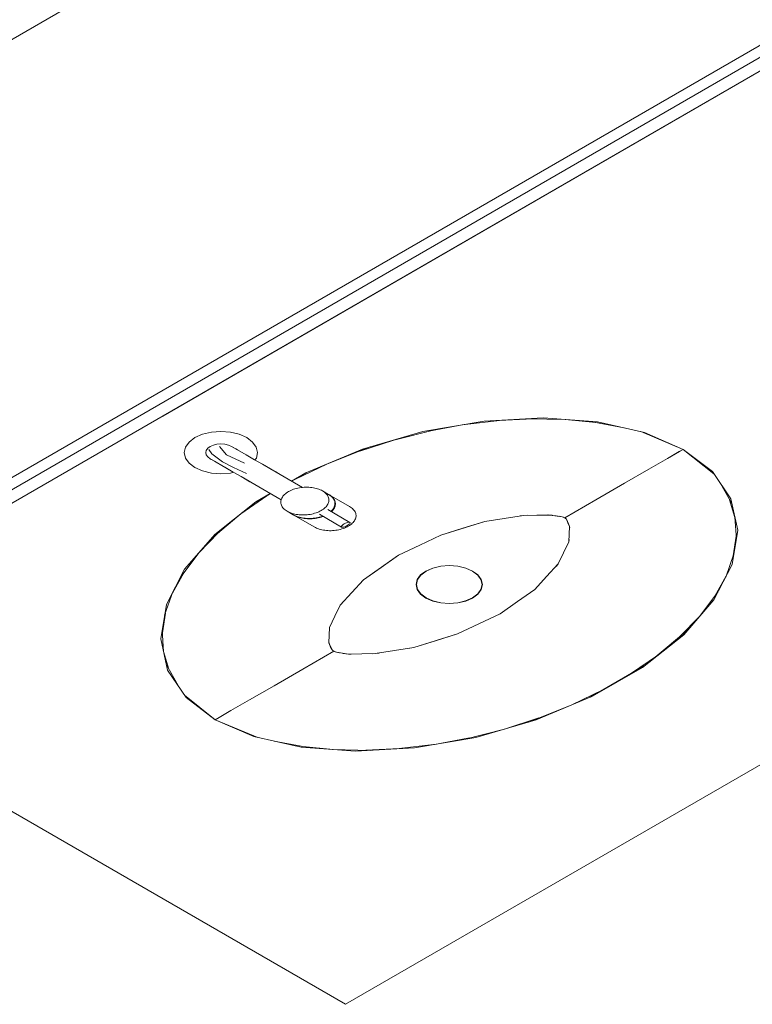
# Model space of a CAD drawing. Header units: millimetres. Extents: x 2 to 902, y -447 to 199.
# Tile 281 of 656: x 76.27 to 78.71, y 55.31 to 58.59. Entities that reach past the tile are written whole.
import ezdxf

# ---------------------------------------------------------------- set-up
doc = ezdxf.new("R2010")
doc.units = ezdxf.units.MM
doc.header["$MEASUREMENT"] = 0
for name, color, linetype, lineweight in [('IFC-Elemento de mobília-Contorno', 152, 'Continuous', 5), ('IFC-Elemento terminal-Contorno', 253, 'Continuous', 5), ('IFC-Parede padrão-Contorno', 44, 'Continuous', 5), ('IFC-Viga-Contorno', 66, 'Continuous', 5)]:
    doc.layers.add(name, color=color, linetype=linetype, lineweight=lineweight)

msp = doc.modelspace()

# ---------------------------------------------------------------- linework, layer by layer
at = {"layer": 'IFC-Elemento de mobília-Contorno', "color": 7, "lineweight": 5}
for p, q in [((82.3806, 60.5224), (76.7428, 57.2674)), ((81.6451, 60.1838), (75.3538, 56.5515)), ((80.8838, 59.7442), (75.246, 56.4892)), ((80.9583, 59.7012), (75.3205, 56.4463)), ((84.3846, 59.3654), (77.3525, 55.3054)), ((84.3499, 59.3454), (77.3525, 55.3054)), ((76.7428, 57.2674), (75.3205, 56.4462)), ((77.815, 57.2505), (77.6107, 57.2154)), ((77.815, 57.2505), (77.6107, 57.2154)), ((78.0123, 57.2613), (77.815, 57.2505)), ((78.0123, 57.2613), (77.815, 57.2505)), ((78.1934, 57.2481), (78.0123, 57.2613)), ((78.1934, 57.2481), (78.0123, 57.2613)), ((78.3508, 57.2124), (78.1934, 57.2481)), ((78.3508, 57.2124), (78.1934, 57.2481)), ((77.6107, 57.2154), (77.4093, 57.157)), ((77.6107, 57.2154), (77.4093, 57.157)), ((78.4799, 57.1563), (78.3508, 57.2124)), ((78.4799, 57.1563), (78.3508, 57.2124)), ((77.4093, 57.157), (77.2206, 57.0779)), ((77.4093, 57.157), (77.2206, 57.0779)), ((78.4799, 57.1563), (78.5769, 57.0819)), ((78.4799, 57.1563), (78.5769, 57.0819)), ((77.2206, 57.0779), (77.1728, 57.0503)), ((77.2206, 57.0779), (77.1728, 57.0503)), ((78.5769, 57.0819), (78.6387, 56.991)), ((78.5769, 57.0819), (78.6387, 56.991)), ((77.1015, 57.0091), (77.0538, 56.9816)), ((77.1015, 57.0091), (77.0538, 56.9816)), ((77.0538, 56.9816), (76.9167, 56.8726)), ((77.0538, 56.9816), (76.9167, 56.8726)), ((78.6387, 56.991), (78.6616, 56.8864)), ((78.6387, 56.991), (78.6616, 56.8864)), ((78.6616, 56.8864), (78.643, 56.7725)), ((78.6616, 56.8864), (78.643, 56.7725)), ((76.9167, 56.8726), (76.8156, 56.7564)), ((76.9167, 56.8726), (76.8156, 56.7564)), ((76.8156, 56.7564), (76.7548, 56.6384)), ((76.8156, 56.7564), (76.7548, 56.6384)), ((78.643, 56.7725), (78.5821, 56.6545)), ((78.643, 56.7725), (78.5821, 56.6545)), ((78.5821, 56.6545), (78.4811, 56.5382)), ((78.5821, 56.6545), (78.4811, 56.5382)), ((76.7548, 56.6384), (76.7361, 56.5245)), ((76.7548, 56.6384), (76.7361, 56.5245)), ((76.7361, 56.5245), (76.759, 56.4199)), ((76.7361, 56.5245), (76.759, 56.4199)), ((78.4811, 56.5382), (78.344, 56.4293)), ((78.4811, 56.5382), (78.344, 56.4293)), ((75.3485, 56.4624), (77.3525, 55.3054)), ((75.3485, 56.4624), (77.3525, 55.3054)), ((76.759, 56.4199), (76.8208, 56.329)), ((76.759, 56.4199), (76.8208, 56.329)), ((78.344, 56.4293), (78.1772, 56.333)), ((78.344, 56.4293), (78.1772, 56.333)), ((76.8208, 56.329), (76.9179, 56.2545)), ((76.8208, 56.329), (76.9179, 56.2545)), ((78.1772, 56.333), (77.9885, 56.2538)), ((78.1772, 56.333), (77.9885, 56.2538)), ((77.0469, 56.1985), (76.9179, 56.2545)), ((77.0469, 56.1985), (76.9179, 56.2545)), ((77.9885, 56.2538), (77.7871, 56.1955)), ((77.9885, 56.2538), (77.7871, 56.1955)), ((77.2043, 56.1628), (77.0469, 56.1985)), ((77.2043, 56.1628), (77.0469, 56.1985)), ((77.7871, 56.1955), (77.5827, 56.1604)), ((77.7871, 56.1955), (77.5827, 56.1604)), ((77.3854, 56.1496), (77.2043, 56.1628)), ((77.3854, 56.1496), (77.2043, 56.1628)), ((77.5827, 56.1604), (77.3854, 56.1496)), ((77.5827, 56.1604), (77.3854, 56.1496))]:
    msp.add_line(p, q, dxfattribs=at)
at = {"layer": 'IFC-Elemento terminal-Contorno', "lineweight": 5}
for p, q in [((77.7485, 57.2387), (77.631, 57.217)), ((77.7485, 57.2387), (77.631, 57.217)), ((77.8764, 57.2539), (77.7419, 57.238)), ((77.8764, 57.2539), (77.7419, 57.238)), ((77.9778, 57.2581), (77.8648, 57.2525)), ((77.9778, 57.2581), (77.8648, 57.2525)), ((78.0883, 57.2557), (77.9613, 57.2585)), ((78.0883, 57.2557), (77.9613, 57.2585)), ((78.1877, 57.2456), (78.0861, 57.2558)), ((78.1877, 57.2456), (78.0861, 57.2558)), ((78.2829, 57.2278), (78.163, 57.2503)), ((78.2829, 57.2278), (78.163, 57.2503)), ((76.8756, 57.2066), (76.8502, 57.1954)), ((76.8756, 57.2066), (76.8502, 57.1954)), ((76.9051, 57.2137), (76.8756, 57.2066)), ((76.9051, 57.2137), (76.8756, 57.2066)), ((76.9368, 57.2161), (76.9051, 57.2137)), ((76.9368, 57.2161), (76.9051, 57.2137)), ((76.9684, 57.2137), (76.9368, 57.2161)), ((76.9684, 57.2137), (76.9368, 57.2161)), ((76.9979, 57.2066), (76.9684, 57.2137)), ((76.9979, 57.2066), (76.9684, 57.2137)), ((77.0233, 57.1954), (76.9979, 57.2066)), ((77.0233, 57.1954), (76.9979, 57.2066)), ((77.6548, 57.223), (77.5141, 57.1874)), ((77.6548, 57.223), (77.5141, 57.1874)), ((78.4799, 57.1563), (78.3377, 57.2154)), ((78.4799, 57.1563), (78.3377, 57.2154)), ((76.8308, 57.1808), (76.8186, 57.1637)), ((76.8308, 57.1808), (76.8186, 57.1637)), ((76.8502, 57.1954), (76.8308, 57.1808)), ((76.8502, 57.1954), (76.8308, 57.1808)), ((76.9236, 57.1736), (76.9115, 57.1707)), ((76.9236, 57.1736), (76.9115, 57.1707)), ((76.9367, 57.1746), (76.9236, 57.1736)), ((76.9367, 57.1746), (76.9236, 57.1736)), ((76.9498, 57.1736), (76.9367, 57.1746)), ((76.9498, 57.1736), (76.9367, 57.1746)), ((76.9619, 57.1707), (76.9498, 57.1736)), ((76.9619, 57.1707), (76.9498, 57.1736)), ((77.0233, 57.1954), (77.0427, 57.1808)), ((77.0233, 57.1954), (77.0427, 57.1808)), ((77.0427, 57.1808), (77.0549, 57.1637)), ((77.0427, 57.1808), (77.0549, 57.1637)), ((77.514, 57.1874), (77.3999, 57.1505)), ((77.514, 57.1874), (77.3999, 57.1505)), ((76.8186, 57.1637), (76.8144, 57.1454)), ((76.8186, 57.1637), (76.8144, 57.1454)), ((76.8144, 57.1454), (76.8186, 57.1272)), ((76.8144, 57.1454), (76.8186, 57.1272)), ((76.888, 57.153), (76.8862, 57.1455)), ((76.888, 57.153), (76.8862, 57.1455)), ((76.8862, 57.1455), (76.888, 57.1379)), ((76.8862, 57.1455), (76.888, 57.1379)), ((76.893, 57.16), (76.888, 57.153)), ((76.893, 57.16), (76.888, 57.153)), ((76.901, 57.1661), (76.893, 57.16)), ((76.901, 57.1661), (76.893, 57.16)), ((76.8969, 57.1559), (76.9065, 57.1414)), ((76.8969, 57.1559), (76.9065, 57.1414)), ((76.9115, 57.1707), (76.901, 57.1661)), ((76.9115, 57.1707), (76.901, 57.1661)), ((76.9065, 57.1414), (76.9419, 57.1144)), ((76.9065, 57.1414), (76.9419, 57.1144)), ((76.9317, 57.166), (76.9554, 57.1377)), ((76.9317, 57.166), (76.9554, 57.1377)), ((76.9724, 57.1661), (76.9619, 57.1707)), ((76.9724, 57.1661), (76.9619, 57.1707)), ((76.9724, 57.1661), (76.9924, 57.1545)), ((76.9724, 57.1661), (76.9863, 57.1581)), ((76.9863, 57.1581), (76.9924, 57.1545)), ((76.9924, 57.1545), (77.0208, 57.1381)), ((76.9924, 57.1545), (77.0208, 57.1381)), ((77.0549, 57.1637), (77.0591, 57.1454)), ((77.0549, 57.1637), (77.0591, 57.1454)), ((77.0591, 57.1454), (77.055, 57.1272)), ((77.0591, 57.1454), (77.055, 57.1272)), ((77.4348, 57.1644), (77.2792, 57.1025)), ((77.4348, 57.1644), (77.2792, 57.1025)), ((78.4666, 57.1487), (78.4275, 57.1261)), ((78.4665, 57.1487), (78.4275, 57.1261)), ((78.4665, 57.1487), (78.4275, 57.1261)), ((78.4799, 57.1563), (78.4665, 57.1487)), ((78.4799, 57.1563), (78.4666, 57.1487)), ((78.4799, 57.1563), (78.5821, 57.0743)), ((78.4799, 57.1563), (78.5821, 57.0743)), ((76.8186, 57.1272), (76.8308, 57.1101)), ((76.8186, 57.1272), (76.8308, 57.1101)), ((76.8308, 57.1101), (76.8502, 57.0955)), ((76.8308, 57.1101), (76.8502, 57.0955)), ((76.888, 57.1379), (76.893, 57.1309)), ((76.888, 57.1379), (76.893, 57.1309)), ((76.893, 57.1309), (76.901, 57.1249)), ((76.893, 57.1309), (76.901, 57.1249)), ((76.901, 57.1249), (76.9149, 57.1169)), ((76.901, 57.1249), (76.9045, 57.1229)), ((76.9045, 57.1229), (76.908, 57.1209)), ((76.908, 57.1209), (76.9149, 57.1169)), ((76.9149, 57.1169), (76.921, 57.1133)), ((76.9149, 57.1169), (76.921, 57.1133)), ((76.921, 57.1133), (76.9495, 57.0969)), ((76.921, 57.1133), (76.9779, 57.0805)), ((76.9789, 57.0958), (76.9419, 57.1144)), ((76.9789, 57.0958), (76.9419, 57.1144)), ((77.0159, 57.11), (76.9554, 57.1377)), ((77.0159, 57.11), (76.9554, 57.1377)), ((77.0208, 57.1381), (77.0493, 57.1217)), ((77.0208, 57.1381), (77.0493, 57.1217)), ((77.0493, 57.1217), (77.0753, 57.1067)), ((77.0493, 57.1217), (77.0753, 57.1067)), ((77.055, 57.1272), (77.0505, 57.121)), ((77.055, 57.1272), (77.0505, 57.121)), ((78.4275, 57.1261), (78.3651, 57.0901)), ((78.4275, 57.1261), (78.3651, 57.0901)), ((76.8756, 57.0843), (76.8502, 57.0955)), ((76.8756, 57.0843), (76.8502, 57.0955)), ((76.9051, 57.0772), (76.8756, 57.0843)), ((76.9051, 57.0772), (76.8756, 57.0843)), ((76.9368, 57.0748), (76.9051, 57.0772)), ((76.9368, 57.0748), (76.9051, 57.0772)), ((76.9684, 57.0772), (76.9368, 57.0748)), ((76.9684, 57.0772), (76.9368, 57.0748)), ((76.9495, 57.0969), (76.9779, 57.0805)), ((76.9791, 57.0798), (76.9684, 57.0772)), ((76.9792, 57.0798), (76.9684, 57.0772)), ((76.9779, 57.0805), (77.0039, 57.0655)), ((76.9779, 57.0805), (77.0039, 57.0655)), ((77.0221, 57.0757), (76.9789, 57.0958)), ((77.0221, 57.0757), (76.9789, 57.0958)), ((77.0753, 57.1067), (77.1344, 57.0726)), ((77.0753, 57.1067), (77.1051, 57.0894)), ((77.1048, 57.0896), (77.1196, 57.0811)), ((77.1196, 57.0811), (77.1344, 57.0726)), ((77.2284, 57.0812), (77.1739, 57.0497)), ((77.2284, 57.0812), (77.1739, 57.0497)), ((77.2898, 57.1067), (77.1861, 57.0568)), ((77.2898, 57.1067), (77.1861, 57.0568)), ((78.3651, 57.0901), (78.2835, 57.043)), ((78.3651, 57.0901), (78.2835, 57.043)), ((77.0039, 57.0655), (77.063, 57.0314)), ((77.0039, 57.0655), (77.0338, 57.0482)), ((77.0334, 57.0484), (77.0482, 57.0399)), ((77.1344, 57.0726), (77.2091, 57.0294)), ((77.1344, 57.0726), (77.2091, 57.0294)), ((78.2835, 57.043), (78.1879, 56.9878)), ((78.2835, 57.043), (78.1879, 56.9878)), ((78.6036, 57.0426), (78.6425, 56.9734)), ((78.6036, 57.0426), (78.6425, 56.9734)), ((77.1026, 57.0085), (77.0481, 56.9771)), ((77.1026, 57.0085), (77.0481, 56.9771)), ((77.0482, 57.0399), (77.063, 57.0314)), ((77.063, 57.0314), (77.1377, 56.9882)), ((77.063, 57.0314), (77.1377, 56.9882)), ((77.155, 57.0106), (77.1518, 57.008)), ((77.155, 57.0106), (77.1518, 57.008)), ((77.1585, 57.013), (77.155, 57.0106)), ((77.1585, 57.013), (77.155, 57.0106)), ((77.1622, 57.0153), (77.1585, 57.013)), ((77.1622, 57.0153), (77.1585, 57.013)), ((77.1662, 57.0174), (77.1622, 57.0153)), ((77.1662, 57.0174), (77.1622, 57.0153)), ((77.1704, 57.0194), (77.1662, 57.0174)), ((77.1704, 57.0194), (77.1662, 57.0174)), ((77.1748, 57.0213), (77.1704, 57.0194)), ((77.1748, 57.0213), (77.1704, 57.0194)), ((77.1793, 57.023), (77.1748, 57.0213)), ((77.1793, 57.023), (77.1748, 57.0213)), ((77.184, 57.0245), (77.1793, 57.023)), ((77.184, 57.0245), (77.1793, 57.023)), ((77.1889, 57.0259), (77.184, 57.0245)), ((77.1889, 57.0259), (77.184, 57.0245)), ((77.1939, 57.0271), (77.1889, 57.0259)), ((77.1939, 57.0271), (77.1889, 57.0259)), ((77.199, 57.028), (77.1939, 57.0271)), ((77.199, 57.028), (77.1939, 57.0271)), ((77.2041, 57.0288), (77.199, 57.028)), ((77.2041, 57.0288), (77.199, 57.028)), ((77.2093, 57.0295), (77.2041, 57.0288)), ((77.2093, 57.0295), (77.2041, 57.0288)), ((77.2146, 57.0299), (77.209, 57.0294)), ((77.2146, 57.0299), (77.2093, 57.0295)), ((77.2199, 57.0301), (77.2146, 57.0299)), ((77.2199, 57.0301), (77.2146, 57.0299)), ((77.2251, 57.0301), (77.2199, 57.0301)), ((77.2251, 57.0301), (77.2199, 57.0301)), ((77.2303, 57.0299), (77.2251, 57.0301)), ((77.2303, 57.0299), (77.2251, 57.0301)), ((77.2355, 57.0295), (77.2303, 57.0299)), ((77.2355, 57.0295), (77.2303, 57.0299)), ((77.2405, 57.029), (77.2355, 57.0295)), ((77.2405, 57.029), (77.2355, 57.0295)), ((77.2455, 57.0282), (77.2405, 57.029)), ((77.2455, 57.0282), (77.2405, 57.029)), ((77.2503, 57.0272), (77.2455, 57.0282)), ((77.2503, 57.0272), (77.2455, 57.0282)), ((77.255, 57.0261), (77.2503, 57.0272)), ((77.255, 57.0261), (77.2503, 57.0272)), ((77.2596, 57.0247), (77.255, 57.0261)), ((77.2596, 57.0247), (77.255, 57.0261)), ((77.2639, 57.0232), (77.2596, 57.0247)), ((77.2639, 57.0232), (77.2596, 57.0247)), ((77.2681, 57.0216), (77.2639, 57.0232)), ((77.2681, 57.0216), (77.2639, 57.0232)), ((77.272, 57.0197), (77.2681, 57.0216)), ((77.272, 57.0197), (77.2681, 57.0216)), ((77.2757, 57.0177), (77.272, 57.0197)), ((77.2757, 57.0177), (77.272, 57.0197)), ((77.2757, 57.0177), (77.2791, 57.0156)), ((77.2757, 57.0177), (77.296, 57.006)), ((77.2757, 57.0177), (77.2791, 57.0156)), ((77.2757, 57.0177), (77.296, 57.006)), ((77.2791, 57.0156), (77.2823, 57.0133)), ((77.2791, 57.0156), (77.2823, 57.0133)), ((77.2823, 57.0133), (77.2852, 57.0109)), ((77.2823, 57.0133), (77.2852, 57.0109)), ((77.2852, 57.0109), (77.2878, 57.0084)), ((77.2852, 57.0109), (77.2878, 57.0084)), ((77.2878, 57.0084), (77.2901, 57.0058)), ((77.2878, 57.0084), (77.2901, 57.0058)), ((77.0903, 57.0015), (77.0038, 56.9416)), ((77.0903, 57.0015), (77.0038, 56.9416)), ((77.1366, 56.982), (77.1365, 56.979)), ((77.1366, 56.982), (77.1365, 56.979)), ((77.1365, 56.979), (77.1369, 56.976)), ((77.1365, 56.979), (77.1369, 56.976)), ((77.1369, 56.985), (77.1366, 56.982)), ((77.1369, 56.985), (77.1366, 56.982)), ((77.1377, 56.9882), (77.1369, 56.985)), ((77.1377, 56.9882), (77.1369, 56.985)), ((77.1369, 56.976), (77.1375, 56.973)), ((77.1369, 56.976), (77.1375, 56.973)), ((77.1387, 56.9911), (77.1376, 56.9881)), ((77.1387, 56.9911), (77.1376, 56.9881)), ((77.1401, 56.994), (77.1387, 56.9911)), ((77.1401, 56.994), (77.1387, 56.9911)), ((77.1418, 56.997), (77.1401, 56.994)), ((77.1418, 56.997), (77.1401, 56.994)), ((77.1438, 56.9999), (77.1418, 56.997)), ((77.1438, 56.9999), (77.1418, 56.997)), ((77.1462, 57.0027), (77.1438, 56.9999)), ((77.1462, 57.0027), (77.1438, 56.9999)), ((77.1488, 57.0054), (77.1462, 57.0027)), ((77.1488, 57.0054), (77.1462, 57.0027)), ((77.1518, 57.008), (77.1488, 57.0054)), ((77.1518, 57.008), (77.1488, 57.0054)), ((77.2901, 57.0058), (77.2921, 57.0031)), ((77.2901, 57.0058), (77.2921, 57.0031)), ((77.2921, 57.0031), (77.2938, 57.0003)), ((77.2921, 57.0031), (77.2938, 57.0003)), ((77.2949, 56.9764), (77.2936, 56.9734)), ((77.2949, 56.9764), (77.2936, 56.9734)), ((77.2938, 57.0003), (77.2951, 56.9974)), ((77.2938, 57.0003), (77.2951, 56.9974)), ((77.296, 56.9794), (77.2949, 56.9764)), ((77.296, 56.9794), (77.2949, 56.9764)), ((77.2951, 56.9974), (77.2961, 56.9945)), ((77.2951, 56.9974), (77.2961, 56.9945)), ((77.296, 57.006), (77.2994, 57.0039)), ((77.296, 57.006), (77.2994, 57.0039)), ((77.2967, 56.9825), (77.296, 56.9794)), ((77.2967, 56.9825), (77.296, 56.9794)), ((77.2961, 56.9945), (77.2968, 56.9915)), ((77.2961, 56.9945), (77.2968, 56.9915)), ((77.2975, 57.0051), (77.2967, 57.0056)), ((77.2975, 57.0051), (77.2967, 57.0056)), ((77.2971, 56.9855), (77.2967, 56.9825)), ((77.2971, 56.9855), (77.2967, 56.9825)), ((77.2968, 56.9915), (77.2971, 56.9885)), ((77.2968, 56.9915), (77.2971, 56.9885)), ((77.2971, 56.9885), (77.2971, 56.9855)), ((77.2971, 56.9885), (77.2971, 56.9855)), ((77.2975, 57.0051), (77.301, 57.003)), ((77.2975, 57.0051), (77.3662, 56.9655)), ((77.2975, 57.0051), (77.301, 57.003)), ((77.2975, 57.0051), (77.3662, 56.9655)), ((77.2994, 57.0039), (77.3026, 57.0016)), ((77.2994, 57.0039), (77.3026, 57.0016)), ((77.301, 57.003), (77.3042, 57.0007)), ((77.301, 57.003), (77.3042, 57.0007)), ((77.3026, 57.0016), (77.3055, 56.9992)), ((77.3026, 57.0016), (77.3055, 56.9992)), ((77.3042, 57.0007), (77.307, 56.9983)), ((77.3042, 57.0007), (77.307, 56.9983)), ((77.3055, 56.9992), (77.3081, 56.9967)), ((77.3055, 56.9992), (77.3081, 56.9967)), ((77.307, 56.9983), (77.3097, 56.9958)), ((77.307, 56.9983), (77.3097, 56.9958)), ((77.3081, 56.9967), (77.3104, 56.9941)), ((77.3081, 56.9967), (77.3104, 56.9941)), ((77.3097, 56.9958), (77.312, 56.9932)), ((77.3097, 56.9958), (77.312, 56.9932)), ((77.3104, 56.9941), (77.3124, 56.9914)), ((77.3104, 56.9941), (77.3124, 56.9914)), ((77.312, 56.9932), (77.3139, 56.9905)), ((77.312, 56.9932), (77.3139, 56.9905)), ((77.3124, 56.9914), (77.3141, 56.9886)), ((77.3124, 56.9914), (77.3141, 56.9886)), ((77.3139, 56.9905), (77.3156, 56.9877)), ((77.3139, 56.9905), (77.3156, 56.9877)), ((77.3141, 56.9886), (77.3154, 56.9857)), ((77.3141, 56.9886), (77.3154, 56.9857)), ((77.3154, 56.9857), (77.3164, 56.9828)), ((77.3154, 56.9857), (77.3164, 56.9828)), ((77.3156, 56.9877), (77.317, 56.9848)), ((77.3156, 56.9877), (77.317, 56.9848)), ((77.3164, 56.9828), (77.317, 56.9798)), ((77.3164, 56.9828), (77.317, 56.9798)), ((77.317, 56.9848), (77.3179, 56.9819)), ((77.317, 56.9848), (77.3179, 56.9819)), ((77.317, 56.9798), (77.3174, 56.9768)), ((77.317, 56.9798), (77.3174, 56.9768)), ((77.3174, 56.9768), (77.3173, 56.9738)), ((77.3174, 56.9768), (77.3173, 56.9738)), ((77.3179, 56.9819), (77.3186, 56.9789)), ((77.3179, 56.9819), (77.3186, 56.9789)), ((77.3186, 56.9789), (77.3189, 56.9759)), ((77.3186, 56.9789), (77.3189, 56.9759)), ((77.3189, 56.9759), (77.3189, 56.9729)), ((77.3189, 56.9759), (77.3189, 56.9729)), ((78.1879, 56.9878), (78.0843, 56.928)), ((78.1879, 56.9878), (78.0843, 56.928)), ((78.6345, 56.9877), (78.6521, 56.929)), ((78.6345, 56.9877), (78.6521, 56.929)), ((77.0112, 56.9477), (76.9038, 56.8579)), ((77.0112, 56.9477), (76.9038, 56.8579)), ((77.1375, 56.973), (77.1385, 56.9701)), ((77.1375, 56.973), (77.1385, 56.9701)), ((77.1385, 56.9701), (77.1398, 56.9672)), ((77.1385, 56.9701), (77.1398, 56.9672)), ((77.1398, 56.9672), (77.1415, 56.9644)), ((77.1398, 56.9672), (77.1415, 56.9644)), ((77.1415, 56.9644), (77.1435, 56.9617)), ((77.1415, 56.9644), (77.1435, 56.9617)), ((77.1435, 56.9617), (77.1458, 56.9591)), ((77.1435, 56.9617), (77.1458, 56.9591)), ((77.1458, 56.9591), (77.1484, 56.9566)), ((77.1458, 56.9591), (77.1484, 56.9566)), ((77.1484, 56.9566), (77.1513, 56.9541)), ((77.1484, 56.9566), (77.1513, 56.9541)), ((77.1513, 56.9541), (77.1545, 56.9519)), ((77.1513, 56.9541), (77.1545, 56.9519)), ((77.1545, 56.9519), (77.1579, 56.9497)), ((77.1545, 56.9519), (77.1579, 56.9497)), ((77.1616, 56.9478), (77.1579, 56.9497)), ((77.1579, 56.9497), (77.1782, 56.938)), ((77.1616, 56.9478), (77.1579, 56.9497)), ((77.1579, 56.9497), (77.1782, 56.938)), ((77.1656, 56.9459), (77.1616, 56.9478)), ((77.1656, 56.9459), (77.1616, 56.9478)), ((77.1697, 56.9443), (77.1656, 56.9459)), ((77.1697, 56.9443), (77.1656, 56.9459)), ((77.1741, 56.9427), (77.1697, 56.9443)), ((77.1741, 56.9427), (77.1697, 56.9443)), ((77.1786, 56.9414), (77.1741, 56.9427)), ((77.1786, 56.9414), (77.1741, 56.9427)), ((77.2496, 56.943), (77.2447, 56.9416)), ((77.2496, 56.943), (77.2447, 56.9416)), ((77.2543, 56.9445), (77.2496, 56.943)), ((77.2543, 56.9445), (77.2496, 56.943)), ((77.2589, 56.9462), (77.2543, 56.9445)), ((77.2589, 56.9462), (77.2543, 56.9445)), ((77.2633, 56.948), (77.2589, 56.9462)), ((77.2633, 56.948), (77.2589, 56.9462)), ((77.2674, 56.9501), (77.2633, 56.948)), ((77.2674, 56.9501), (77.2633, 56.948)), ((77.2714, 56.9522), (77.2674, 56.9501)), ((77.2714, 56.9522), (77.2674, 56.9501)), ((77.2751, 56.9545), (77.2714, 56.9522)), ((77.2751, 56.9545), (77.2714, 56.9522)), ((77.2786, 56.9569), (77.2751, 56.9545)), ((77.2786, 56.9569), (77.2751, 56.9545)), ((77.2819, 56.9595), (77.2786, 56.9569)), ((77.2819, 56.9595), (77.2786, 56.9569)), ((77.2848, 56.9621), (77.2819, 56.9595)), ((77.2848, 56.9621), (77.2819, 56.9595)), ((77.2875, 56.9648), (77.2848, 56.9621)), ((77.2875, 56.9648), (77.2848, 56.9621)), ((77.2898, 56.9676), (77.2875, 56.9648)), ((77.2898, 56.9676), (77.2875, 56.9648)), ((77.2918, 56.9705), (77.2898, 56.9676)), ((77.2918, 56.9705), (77.2898, 56.9676)), ((77.2936, 56.9734), (77.2918, 56.9705)), ((77.2936, 56.9734), (77.2918, 56.9705)), ((77.2933, 56.9553), (77.367, 56.9128)), ((77.2933, 56.9553), (77.367, 56.9128)), ((77.3051, 56.9504), (77.3038, 56.9493)), ((77.3051, 56.9504), (77.3038, 56.9493)), ((77.3077, 56.9531), (77.3051, 56.9504)), ((77.3077, 56.9531), (77.3051, 56.9504)), ((77.3066, 56.9495), (77.3054, 56.9484)), ((77.3066, 56.9495), (77.3054, 56.9484)), ((77.3093, 56.9522), (77.3066, 56.9495)), ((77.3093, 56.9522), (77.3066, 56.9495)), ((77.3101, 56.9559), (77.3077, 56.9531)), ((77.3101, 56.9559), (77.3077, 56.9531)), ((77.3116, 56.955), (77.3093, 56.9522)), ((77.3116, 56.955), (77.3093, 56.9522)), ((77.3121, 56.9588), (77.3101, 56.9559)), ((77.3121, 56.9588), (77.3101, 56.9559)), ((77.3137, 56.9579), (77.3116, 56.955)), ((77.3137, 56.9579), (77.3116, 56.955)), ((77.3138, 56.9617), (77.3121, 56.9588)), ((77.3138, 56.9617), (77.3121, 56.9588)), ((77.3154, 56.9608), (77.3137, 56.9579)), ((77.3154, 56.9608), (77.3137, 56.9579)), ((77.3152, 56.9647), (77.3138, 56.9617)), ((77.3152, 56.9647), (77.3138, 56.9617)), ((77.3162, 56.9677), (77.3152, 56.9647)), ((77.3162, 56.9677), (77.3152, 56.9647)), ((77.3168, 56.9638), (77.3154, 56.9608)), ((77.3168, 56.9638), (77.3154, 56.9608)), ((77.317, 56.9708), (77.3162, 56.9677)), ((77.317, 56.9708), (77.3162, 56.9677)), ((77.3178, 56.9668), (77.3168, 56.9638)), ((77.3178, 56.9668), (77.3168, 56.9638)), ((77.3173, 56.9738), (77.317, 56.9708)), ((77.3173, 56.9738), (77.317, 56.9708)), ((77.3185, 56.9699), (77.3178, 56.9668)), ((77.3185, 56.9699), (77.3178, 56.9668)), ((77.3189, 56.9729), (77.3185, 56.9699)), ((77.3189, 56.9729), (77.3185, 56.9699)), ((77.3662, 56.9655), (77.3697, 56.9633)), ((77.3662, 56.9655), (77.3697, 56.9633)), ((77.3697, 56.9633), (77.3729, 56.9611)), ((77.3697, 56.9633), (77.3729, 56.9611)), ((77.3729, 56.9611), (77.3758, 56.9587)), ((77.3729, 56.9611), (77.3758, 56.9587)), ((77.3758, 56.9587), (77.3784, 56.9562)), ((77.3758, 56.9587), (77.3784, 56.9562)), ((77.3784, 56.9562), (77.3807, 56.9535)), ((77.3784, 56.9562), (77.3807, 56.9535)), ((77.3807, 56.9535), (77.3827, 56.9508)), ((77.3807, 56.9535), (77.3827, 56.9508)), ((77.3827, 56.9508), (77.3843, 56.948)), ((77.3827, 56.9508), (77.3843, 56.948)), ((77.3843, 56.948), (77.3857, 56.9452)), ((77.3843, 56.948), (77.3857, 56.9452)), ((77.3857, 56.9452), (77.3867, 56.9422)), ((77.3857, 56.9452), (77.3867, 56.9422)), ((77.1819, 56.9361), (77.1782, 56.938)), ((77.1819, 56.9361), (77.1782, 56.938)), ((77.1833, 56.9403), (77.1786, 56.9414)), ((77.1833, 56.9403), (77.1786, 56.9414)), ((77.179, 56.9376), (77.1798, 56.9371)), ((77.179, 56.9376), (77.1798, 56.9371)), ((77.1835, 56.9352), (77.1798, 56.9371)), ((77.1798, 56.9371), (77.2485, 56.8975)), ((77.1798, 56.9371), (77.2485, 56.8975)), ((77.1858, 56.9342), (77.1819, 56.9361)), ((77.1858, 56.9342), (77.1819, 56.9361)), ((77.1882, 56.9393), (77.1833, 56.9403)), ((77.1882, 56.9393), (77.1833, 56.9403)), ((77.1874, 56.9333), (77.1835, 56.9352)), ((77.1874, 56.9333), (77.1835, 56.9352)), ((77.19, 56.9326), (77.1858, 56.9342)), ((77.19, 56.9326), (77.1858, 56.9342)), ((77.1931, 56.9385), (77.1882, 56.9393)), ((77.1931, 56.9385), (77.1882, 56.9393)), ((77.1943, 56.931), (77.19, 56.9326)), ((77.1943, 56.931), (77.19, 56.9326)), ((77.1959, 56.9301), (77.1915, 56.9317)), ((77.1959, 56.9301), (77.1915, 56.9317)), ((77.1982, 56.938), (77.1931, 56.9385)), ((77.1982, 56.938), (77.1931, 56.9385)), ((77.1989, 56.9297), (77.1943, 56.931)), ((77.1989, 56.9297), (77.1943, 56.931)), ((77.2004, 56.9288), (77.1959, 56.9301)), ((77.2004, 56.9288), (77.1959, 56.9301)), ((77.2033, 56.9376), (77.1982, 56.938)), ((77.2033, 56.9376), (77.1982, 56.938)), ((77.2036, 56.9286), (77.1989, 56.9297)), ((77.2036, 56.9286), (77.1989, 56.9297)), ((77.2051, 56.9277), (77.2004, 56.9288)), ((77.2051, 56.9277), (77.2004, 56.9288)), ((77.2086, 56.9374), (77.2033, 56.9376)), ((77.2086, 56.9374), (77.2033, 56.9376)), ((77.2084, 56.9276), (77.2036, 56.9286)), ((77.2084, 56.9276), (77.2036, 56.9286)), ((77.21, 56.9267), (77.2051, 56.9277)), ((77.21, 56.9267), (77.2051, 56.9277)), ((77.2134, 56.9268), (77.2084, 56.9276)), ((77.2134, 56.9268), (77.2084, 56.9276)), ((77.2138, 56.9374), (77.2086, 56.9374)), ((77.2138, 56.9374), (77.2086, 56.9374)), ((77.215, 56.9259), (77.21, 56.9267)), ((77.215, 56.9259), (77.21, 56.9267)), ((77.2185, 56.9263), (77.2134, 56.9268)), ((77.2185, 56.9263), (77.2134, 56.9268)), ((77.219, 56.9376), (77.2138, 56.9374)), ((77.219, 56.9376), (77.2138, 56.9374)), ((77.22, 56.9254), (77.215, 56.9259)), ((77.22, 56.9254), (77.215, 56.9259)), ((77.2236, 56.9259), (77.2185, 56.9263)), ((77.2236, 56.9259), (77.2185, 56.9263)), ((77.2243, 56.938), (77.219, 56.9376)), ((77.2243, 56.938), (77.219, 56.9376)), ((77.2252, 56.925), (77.22, 56.9254)), ((77.2252, 56.925), (77.22, 56.9254)), ((77.2288, 56.9257), (77.2236, 56.9259)), ((77.2288, 56.9257), (77.2236, 56.9259)), ((77.2295, 56.9386), (77.2243, 56.938)), ((77.2295, 56.9386), (77.2243, 56.938)), ((77.2304, 56.9248), (77.2252, 56.925)), ((77.2304, 56.9248), (77.2252, 56.925)), ((77.2341, 56.9257), (77.2288, 56.9257)), ((77.2341, 56.9257), (77.2288, 56.9257)), ((77.2347, 56.9394), (77.2295, 56.9386)), ((77.2347, 56.9394), (77.2295, 56.9386)), ((77.2356, 56.9248), (77.2304, 56.9248)), ((77.2356, 56.9248), (77.2304, 56.9248)), ((77.2393, 56.9259), (77.2341, 56.9257)), ((77.2393, 56.9259), (77.2341, 56.9257)), ((77.2397, 56.9404), (77.2347, 56.9394)), ((77.2397, 56.9404), (77.2347, 56.9394)), ((77.2409, 56.925), (77.2356, 56.9248)), ((77.2409, 56.925), (77.2356, 56.9248)), ((77.2445, 56.9263), (77.2393, 56.9259)), ((77.2445, 56.9263), (77.2393, 56.9259)), ((77.2447, 56.9416), (77.2397, 56.9404)), ((77.2447, 56.9416), (77.2397, 56.9404)), ((77.2461, 56.9254), (77.2409, 56.925)), ((77.2461, 56.9254), (77.2409, 56.925)), ((77.2498, 56.9269), (77.2445, 56.9263)), ((77.2498, 56.9269), (77.2445, 56.9263)), ((77.2513, 56.926), (77.2461, 56.9254)), ((77.2513, 56.926), (77.2461, 56.9254)), ((77.2554, 56.9278), (77.2498, 56.9269)), ((77.2554, 56.9278), (77.2498, 56.9269)), ((77.2565, 56.9268), (77.2513, 56.926)), ((77.2565, 56.9268), (77.2513, 56.926)), ((77.26, 56.9287), (77.2549, 56.9277)), ((77.26, 56.9287), (77.2549, 56.9277)), ((77.2616, 56.9278), (77.2565, 56.9268)), ((77.2616, 56.9278), (77.2565, 56.9268)), ((77.265, 56.9299), (77.26, 56.9287)), ((77.265, 56.9299), (77.26, 56.9287)), ((77.2666, 56.929), (77.2616, 56.9278)), ((77.2666, 56.929), (77.2616, 56.9278)), ((77.2699, 56.9313), (77.265, 56.9299)), ((77.2699, 56.9313), (77.265, 56.9299)), ((77.266, 56.9396), (77.3397, 56.897)), ((77.266, 56.9396), (77.3397, 56.897)), ((77.2714, 56.9304), (77.2666, 56.929)), ((77.2714, 56.9304), (77.2666, 56.929)), ((77.2746, 56.9328), (77.2699, 56.9313)), ((77.2746, 56.9328), (77.2699, 56.9313)), ((77.2762, 56.9319), (77.2714, 56.9304)), ((77.2762, 56.9319), (77.2714, 56.9304)), ((77.2765, 56.9335), (77.2746, 56.9328)), ((77.2765, 56.9335), (77.2746, 56.9328)), ((77.2781, 56.9326), (77.2762, 56.9319)), ((77.2781, 56.9326), (77.2762, 56.9319)), ((77.352, 56.9098), (77.3482, 56.9079)), ((77.352, 56.9098), (77.3482, 56.9079)), ((77.3558, 56.9114), (77.352, 56.9098)), ((77.3558, 56.9114), (77.352, 56.9098)), ((77.3594, 56.9126), (77.3558, 56.9114)), ((77.3594, 56.9126), (77.3558, 56.9114)), ((77.3626, 56.9132), (77.3594, 56.9126)), ((77.3626, 56.9132), (77.3594, 56.9126)), ((77.3652, 56.9133), (77.3626, 56.9132)), ((77.3652, 56.9133), (77.3626, 56.9132)), ((77.367, 56.9128), (77.3652, 56.9133)), ((77.367, 56.9128), (77.3652, 56.9133)), ((77.3677, 56.9103), (77.3666, 56.9084)), ((77.3677, 56.9103), (77.3666, 56.9084)), ((77.367, 56.9128), (77.3678, 56.9118)), ((77.367, 56.9128), (77.3678, 56.9118)), ((77.3679, 56.9119), (77.3677, 56.9103)), ((77.3678, 56.9118), (77.3677, 56.9103)), ((77.3753, 56.9098), (77.3724, 56.9072)), ((77.3753, 56.9098), (77.3724, 56.9072)), ((77.378, 56.9126), (77.3753, 56.9098)), ((77.378, 56.9126), (77.3753, 56.9098)), ((77.3803, 56.9154), (77.378, 56.9126)), ((77.3803, 56.9154), (77.378, 56.9126)), ((77.3824, 56.9182), (77.3803, 56.9154)), ((77.3824, 56.9182), (77.3803, 56.9154)), ((77.3841, 56.9212), (77.3824, 56.9182)), ((77.3841, 56.9212), (77.3824, 56.9182)), ((77.3855, 56.9241), (77.3841, 56.9212)), ((77.3855, 56.9241), (77.3841, 56.9212)), ((77.3865, 56.9272), (77.3855, 56.9241)), ((77.3865, 56.9272), (77.3855, 56.9241)), ((77.3872, 56.9302), (77.3865, 56.9272)), ((77.3872, 56.9302), (77.3865, 56.9272)), ((77.3867, 56.9422), (77.3873, 56.9393)), ((77.3867, 56.9422), (77.3873, 56.9393)), ((77.3876, 56.9332), (77.3872, 56.9302)), ((77.3876, 56.9332), (77.3872, 56.9302)), ((77.3873, 56.9393), (77.3876, 56.9363)), ((77.3873, 56.9393), (77.3876, 56.9363)), ((77.3876, 56.9363), (77.3876, 56.9332)), ((77.3876, 56.9363), (77.3876, 56.9332)), ((77.8176, 56.9154), (77.6709, 56.8704)), ((77.8176, 56.9154), (77.7443, 56.8929)), ((77.8819, 56.9256), (77.8176, 56.9154)), ((77.8819, 56.9256), (77.8176, 56.9154)), ((77.9461, 56.9359), (77.8819, 56.9256)), ((77.9461, 56.9359), (77.8819, 56.9256)), ((77.9461, 56.9359), (77.9358, 56.9347)), ((78.0349, 56.9372), (77.9461, 56.9359)), ((77.9905, 56.9366), (77.9461, 56.9359)), ((77.9586, 56.9365), (77.9461, 56.9359)), ((77.9586, 56.9365), (77.9461, 56.9359)), ((78.0349, 56.9372), (77.9905, 56.9366)), ((78.0349, 56.9372), (78.0266, 56.9375)), ((78.0349, 56.9372), (78.0291, 56.9374)), ((78.0427, 56.9363), (78.0349, 56.9372)), ((78.0756, 56.9311), (78.0349, 56.9372)), ((78.0558, 56.9348), (78.0349, 56.9372)), ((78.0552, 56.9342), (78.0349, 56.9372)), ((78.0756, 56.9311), (78.0552, 56.9342)), ((78.0756, 56.9311), (78.0655, 56.9333)), ((78.0756, 56.9311), (78.0656, 56.9332)), ((78.0813, 56.9293), (78.0756, 56.9311)), ((78.08, 56.9296), (78.0756, 56.9311)), ((78.0821, 56.929), (78.0756, 56.9311)), ((78.08, 56.9296), (78.0756, 56.9311)), ((78.0843, 56.928), (78.08, 56.9296)), ((78.0843, 56.928), (78.08, 56.9296)), ((78.0843, 56.928), (78.0821, 56.929)), ((78.0843, 56.928), (78.0821, 56.929)), ((78.0843, 56.928), (78.087, 56.9255)), ((78.0843, 56.928), (78.0861, 56.9267)), ((78.0843, 56.928), (78.087, 56.9255)), ((78.0843, 56.928), (78.0861, 56.9267)), ((78.0861, 56.9267), (78.0898, 56.923)), ((78.0861, 56.9267), (78.0898, 56.923)), ((78.087, 56.9255), (78.0898, 56.923)), ((78.087, 56.9255), (78.0898, 56.923)), ((78.0898, 56.923), (78.0934, 56.9171)), ((78.0898, 56.923), (78.1003, 56.8994)), ((78.0898, 56.923), (78.0934, 56.9171)), ((78.0898, 56.923), (78.095, 56.9112)), ((78.095, 56.9112), (78.1003, 56.8994)), ((78.0961, 56.9115), (78.1003, 56.8994)), ((78.652, 56.9303), (78.6568, 56.857)), ((78.652, 56.9303), (78.6568, 56.857)), ((76.928, 56.8781), (76.8641, 56.8122)), ((76.928, 56.8781), (76.8641, 56.8122)), ((77.2522, 56.8955), (77.2485, 56.8975)), ((77.2522, 56.8955), (77.2485, 56.8975)), ((77.2561, 56.8936), (77.2522, 56.8955)), ((77.2561, 56.8936), (77.2522, 56.8955)), ((77.2602, 56.892), (77.2561, 56.8936)), ((77.2602, 56.892), (77.2561, 56.8936)), ((77.2646, 56.8905), (77.2602, 56.892)), ((77.2646, 56.8905), (77.2602, 56.892)), ((77.2691, 56.8891), (77.2646, 56.8905)), ((77.2691, 56.8891), (77.2646, 56.8905)), ((77.2738, 56.888), (77.2691, 56.8891)), ((77.2738, 56.888), (77.2691, 56.8891)), ((77.2787, 56.887), (77.2738, 56.888)), ((77.2787, 56.887), (77.2738, 56.888)), ((77.2837, 56.8863), (77.2787, 56.887)), ((77.2837, 56.8863), (77.2787, 56.887)), ((77.2887, 56.8857), (77.2837, 56.8863)), ((77.2887, 56.8857), (77.2837, 56.8863)), ((77.2939, 56.8853), (77.2887, 56.8857)), ((77.2939, 56.8853), (77.2887, 56.8857)), ((77.2991, 56.8851), (77.2939, 56.8853)), ((77.2991, 56.8851), (77.2939, 56.8853)), ((77.3043, 56.8851), (77.2991, 56.8851)), ((77.3043, 56.8851), (77.2991, 56.8851)), ((77.3096, 56.8854), (77.3043, 56.8851)), ((77.3096, 56.8854), (77.3043, 56.8851)), ((77.3148, 56.8858), (77.3096, 56.8854)), ((77.3148, 56.8858), (77.3096, 56.8854)), ((77.32, 56.8864), (77.3148, 56.8858)), ((77.32, 56.8864), (77.3148, 56.8858)), ((77.3252, 56.8872), (77.32, 56.8864)), ((77.3252, 56.8872), (77.32, 56.8864)), ((77.3303, 56.8882), (77.3252, 56.8872)), ((77.3303, 56.8882), (77.3252, 56.8872)), ((77.3353, 56.8893), (77.3303, 56.8882)), ((77.3353, 56.8893), (77.3303, 56.8882)), ((77.3401, 56.8907), (77.3353, 56.8893)), ((77.3401, 56.8907), (77.3353, 56.8893)), ((77.339, 56.8996), (77.3389, 56.8981)), ((77.339, 56.8996), (77.3389, 56.8981)), ((77.3389, 56.8981), (77.3397, 56.897)), ((77.3389, 56.8981), (77.3397, 56.897)), ((77.3401, 56.9014), (77.339, 56.8996)), ((77.3401, 56.9014), (77.339, 56.8996)), ((77.3415, 56.8965), (77.3397, 56.897)), ((77.3415, 56.8965), (77.3397, 56.897)), ((77.3421, 56.9035), (77.3401, 56.9014)), ((77.3421, 56.9035), (77.3401, 56.9014)), ((77.3449, 56.8922), (77.3401, 56.8907)), ((77.3449, 56.8922), (77.3401, 56.8907)), ((77.3441, 56.8966), (77.3412, 56.8965)), ((77.3441, 56.8966), (77.3415, 56.8965)), ((77.3449, 56.9057), (77.3421, 56.9035)), ((77.3449, 56.9057), (77.3421, 56.9035)), ((77.3473, 56.8973), (77.3441, 56.8966)), ((77.3473, 56.8973), (77.3441, 56.8966)), ((77.3482, 56.9079), (77.3449, 56.9057)), ((77.3482, 56.9079), (77.3449, 56.9057)), ((77.3494, 56.8939), (77.3449, 56.8922)), ((77.3494, 56.8939), (77.3449, 56.8922)), ((77.351, 56.8984), (77.3473, 56.8973)), ((77.351, 56.8984), (77.3473, 56.8973)), ((77.3538, 56.8958), (77.3494, 56.8939)), ((77.3538, 56.8958), (77.3494, 56.8939)), ((77.3548, 56.9), (77.351, 56.8984)), ((77.3548, 56.9), (77.351, 56.8984)), ((77.358, 56.8978), (77.3538, 56.8958)), ((77.358, 56.8978), (77.3538, 56.8958)), ((77.3585, 56.902), (77.3548, 56.9)), ((77.3585, 56.902), (77.3548, 56.9)), ((77.362, 56.8999), (77.358, 56.8978)), ((77.362, 56.8999), (77.358, 56.8978)), ((77.3618, 56.9041), (77.3585, 56.902)), ((77.3618, 56.9041), (77.3585, 56.902)), ((77.3646, 56.9063), (77.3618, 56.9041)), ((77.3646, 56.9063), (77.3618, 56.9041)), ((77.3657, 56.9022), (77.362, 56.8999)), ((77.3657, 56.9022), (77.362, 56.8999)), ((77.3666, 56.9084), (77.3646, 56.9063)), ((77.3666, 56.9084), (77.3646, 56.9063)), ((77.3692, 56.9047), (77.3657, 56.9022)), ((77.3692, 56.9047), (77.3657, 56.9022)), ((77.3724, 56.9072), (77.3692, 56.9047)), ((77.3724, 56.9072), (77.3692, 56.9047)), ((77.7443, 56.8929), (77.6709, 56.8704)), ((78.1003, 56.8994), (78.0981, 56.8482)), ((78.0987, 56.904), (78.1003, 56.8994)), ((78.1003, 56.8994), (78.0992, 56.8738)), ((78.1003, 56.8994), (78.1006, 56.896)), ((78.1003, 56.8994), (78.1007, 56.8947)), ((77.6709, 56.8704), (77.6002, 56.8368)), ((77.6709, 56.8704), (77.6002, 56.8368)), ((78.0981, 56.8482), (78.0625, 56.774)), ((78.0981, 56.8482), (78.0803, 56.8111)), ((78.0981, 56.8482), (78.0959, 56.8423)), ((78.0992, 56.8738), (78.0981, 56.8482)), ((78.0991, 56.8553), (78.0981, 56.8482)), ((78.0991, 56.8553), (78.0981, 56.8482)), ((78.6562, 56.8665), (78.6464, 56.8012)), ((78.6562, 56.8665), (78.6464, 56.8012)), ((76.8641, 56.8121), (76.8025, 56.7309)), ((76.8641, 56.8121), (76.8025, 56.7309)), ((77.6002, 56.8368), (77.5294, 56.8033)), ((77.6002, 56.8368), (77.5294, 56.8033)), ((77.5294, 56.8033), (77.4131, 56.7216)), ((77.5294, 56.8033), (77.4713, 56.7624)), ((77.5294, 56.8033), (77.5179, 56.7959)), ((78.0803, 56.8111), (78.0625, 56.774)), ((78.6488, 56.8079), (78.6212, 56.7303)), ((78.6488, 56.8079), (78.6212, 56.7303)), ((77.4713, 56.7624), (77.4131, 56.7216)), ((77.6208, 56.7505), (77.6032, 56.7373)), ((77.6208, 56.7505), (77.6032, 56.7373)), ((77.6215, 56.7501), (77.6042, 56.737)), ((77.6215, 56.7501), (77.6042, 56.737)), ((77.6436, 56.7606), (77.6208, 56.7505)), ((77.6436, 56.7606), (77.6208, 56.7505)), ((77.6442, 56.7601), (77.6215, 56.7501)), ((77.6442, 56.7601), (77.6215, 56.7501)), ((77.6703, 56.767), (77.6436, 56.7606)), ((77.6703, 56.767), (77.6436, 56.7606)), ((77.6706, 56.7664), (77.6442, 56.7601)), ((77.6706, 56.7664), (77.6442, 56.7601)), ((77.6989, 56.7692), (77.6703, 56.767)), ((77.6989, 56.7692), (77.6703, 56.767)), ((77.6989, 56.7686), (77.6706, 56.7664)), ((77.6989, 56.7686), (77.6706, 56.7664)), ((77.7274, 56.767), (77.6989, 56.7692)), ((77.7274, 56.767), (77.6989, 56.7692)), ((77.7272, 56.7664), (77.6989, 56.7686)), ((77.7272, 56.7664), (77.6989, 56.7686)), ((77.7536, 56.7601), (77.7272, 56.7664)), ((77.7536, 56.7601), (77.7272, 56.7664)), ((77.7541, 56.7606), (77.7274, 56.767)), ((77.7541, 56.7606), (77.7274, 56.767)), ((77.7762, 56.7501), (77.7536, 56.7601)), ((77.7762, 56.7501), (77.7536, 56.7601)), ((77.7769, 56.7505), (77.7541, 56.7606)), ((77.7769, 56.7505), (77.7541, 56.7606)), ((77.7762, 56.7501), (77.7936, 56.737)), ((77.7762, 56.7501), (77.7936, 56.737)), ((77.7769, 56.7505), (77.7945, 56.7373)), ((77.7769, 56.7505), (77.7945, 56.7373)), ((78.0625, 56.774), (78.0235, 56.7317)), ((78.0625, 56.774), (78.0235, 56.7317)), ((78.0625, 56.774), (78.0567, 56.7669)), ((78.0625, 56.774), (78.0567, 56.7669)), ((76.8129, 56.7446), (76.7752, 56.6768)), ((76.8129, 56.7446), (76.7752, 56.6768)), ((77.4131, 56.7216), (77.3353, 56.6369)), ((77.4131, 56.7216), (77.3742, 56.6792)), ((77.5922, 56.7219), (77.5884, 56.7054)), ((77.5922, 56.7219), (77.5884, 56.7054)), ((77.5932, 56.7218), (77.5895, 56.7054)), ((77.5932, 56.7218), (77.5895, 56.7054)), ((77.6032, 56.7373), (77.5922, 56.7219)), ((77.6032, 56.7373), (77.5922, 56.7219)), ((77.6042, 56.737), (77.5932, 56.7218)), ((77.6042, 56.737), (77.5932, 56.7218)), ((77.7936, 56.737), (77.8045, 56.7218)), ((77.7936, 56.737), (77.8045, 56.7218)), ((77.7945, 56.7373), (77.8055, 56.7219)), ((77.7945, 56.7373), (77.8055, 56.7219)), ((77.8045, 56.7218), (77.8082, 56.7054)), ((77.8045, 56.7218), (77.8082, 56.7054)), ((77.8055, 56.7219), (77.8093, 56.7054)), ((77.8055, 56.7219), (77.8093, 56.7054)), ((78.0235, 56.7317), (77.9846, 56.6893)), ((78.0235, 56.7317), (77.9846, 56.6893)), ((78.6226, 56.7341), (78.5849, 56.6662)), ((78.6226, 56.7341), (78.5849, 56.6662)), ((76.7765, 56.6806), (76.749, 56.6029)), ((76.7765, 56.6806), (76.749, 56.6029)), ((77.5884, 56.7054), (77.5922, 56.6889)), ((77.5884, 56.7054), (77.5922, 56.6889)), ((77.5895, 56.7054), (77.5932, 56.6891)), ((77.5895, 56.7054), (77.5932, 56.6891)), ((77.5922, 56.6889), (77.6032, 56.6736)), ((77.5922, 56.6889), (77.6032, 56.6736)), ((77.5932, 56.6891), (77.6042, 56.6739)), ((77.5932, 56.6891), (77.6042, 56.6739)), ((77.8045, 56.6891), (77.7936, 56.6739)), ((77.8045, 56.6891), (77.7936, 56.6739)), ((77.8055, 56.6889), (77.7945, 56.6736)), ((77.8055, 56.6889), (77.7945, 56.6736)), ((77.8082, 56.7054), (77.8045, 56.6891)), ((77.8082, 56.7054), (77.8045, 56.6891)), ((77.8093, 56.7054), (77.8055, 56.6889)), ((77.8093, 56.7054), (77.8055, 56.6889)), ((77.9846, 56.6893), (77.9264, 56.6485)), ((77.9846, 56.6893), (77.9264, 56.6485)), ((77.9846, 56.6893), (77.9749, 56.6818)), ((78.5953, 56.68), (78.5337, 56.5988)), ((78.5953, 56.68), (78.5337, 56.5988)), ((77.3742, 56.6792), (77.3353, 56.6369)), ((77.6032, 56.6736), (77.6208, 56.6604)), ((77.6032, 56.6736), (77.6208, 56.6604)), ((77.6042, 56.6739), (77.6215, 56.6608)), ((77.6042, 56.6739), (77.6215, 56.6608)), ((77.6436, 56.6502), (77.6208, 56.6604)), ((77.6436, 56.6502), (77.6208, 56.6604)), ((77.6442, 56.6508), (77.6215, 56.6608)), ((77.6442, 56.6508), (77.6215, 56.6608)), ((77.6703, 56.6439), (77.6436, 56.6502)), ((77.6703, 56.6439), (77.6436, 56.6502)), ((77.6706, 56.6445), (77.6442, 56.6508)), ((77.6706, 56.6445), (77.6442, 56.6508)), ((77.7535, 56.6508), (77.7272, 56.6445)), ((77.7535, 56.6508), (77.7272, 56.6445)), ((77.7541, 56.6502), (77.7274, 56.6439)), ((77.7541, 56.6502), (77.7274, 56.6439)), ((77.7762, 56.6608), (77.7535, 56.6508)), ((77.7762, 56.6608), (77.7535, 56.6508)), ((77.7769, 56.6604), (77.7541, 56.6502)), ((77.7769, 56.6604), (77.7541, 56.6502)), ((77.7936, 56.6739), (77.7762, 56.6608)), ((77.7936, 56.6739), (77.7762, 56.6608)), ((77.7945, 56.6736), (77.7769, 56.6604)), ((77.7945, 56.6736), (77.7769, 56.6604)), ((77.9264, 56.6485), (77.8683, 56.6076)), ((77.9264, 56.6485), (77.8683, 56.6076)), ((77.3353, 56.6369), (77.3175, 56.5998)), ((77.3353, 56.6369), (77.3175, 56.5998)), ((77.3353, 56.6369), (77.331, 56.6295)), ((77.6989, 56.6417), (77.6703, 56.6439)), ((77.6989, 56.6417), (77.6703, 56.6439)), ((77.6989, 56.6423), (77.6706, 56.6445)), ((77.6989, 56.6423), (77.6706, 56.6445)), ((77.7272, 56.6445), (77.6989, 56.6423)), ((77.7272, 56.6445), (77.6989, 56.6423)), ((77.7274, 56.6439), (77.6989, 56.6417)), ((77.7274, 56.6439), (77.6989, 56.6417)), ((76.7514, 56.6097), (76.7416, 56.5444)), ((76.7514, 56.6097), (76.7416, 56.5444)), ((77.3175, 56.5998), (77.2996, 56.5627)), ((77.3175, 56.5998), (77.2996, 56.5627)), ((77.8683, 56.6076), (77.7268, 56.5405)), ((77.8683, 56.6076), (77.7975, 56.574)), ((78.5337, 56.5988), (78.4697, 56.5328)), ((78.5337, 56.5988), (78.4697, 56.5328)), ((76.7409, 56.5539), (76.7457, 56.4805)), ((76.7409, 56.5539), (76.7457, 56.4805)), ((77.2996, 56.5627), (77.2985, 56.5371)), ((77.2996, 56.5627), (77.2985, 56.5371)), ((77.2996, 56.5627), (77.2988, 56.5568)), ((77.3023, 56.57), (77.2996, 56.5627)), ((77.7975, 56.574), (77.7268, 56.5405)), ((78.4939, 56.553), (78.3861, 56.4628)), ((78.4939, 56.553), (78.3861, 56.4628)), ((77.297, 56.5162), (77.2974, 56.5114)), ((77.297, 56.5162), (77.2974, 56.5114)), ((77.2985, 56.5371), (77.2974, 56.5114)), ((77.2985, 56.5371), (77.2974, 56.5114)), ((77.7268, 56.5405), (77.5801, 56.4955)), ((77.6534, 56.518), (77.5801, 56.4955)), ((77.7268, 56.5405), (77.6534, 56.518)), ((77.3134, 56.4829), (77.2099, 56.4231)), ((77.3134, 56.4829), (77.2099, 56.4231)), ((77.2974, 56.5114), (77.2986, 56.5081)), ((77.2974, 56.5114), (77.3027, 56.4997)), ((77.2974, 56.5114), (77.3015, 56.4995)), ((77.2974, 56.5114), (77.3027, 56.4997)), ((77.3015, 56.4995), (77.3026, 56.4964)), ((77.3026, 56.4964), (77.3079, 56.4879)), ((77.3027, 56.4997), (77.3079, 56.4879)), ((77.3027, 56.4997), (77.3079, 56.4879)), ((77.3043, 56.4937), (77.3079, 56.4879)), ((77.3079, 56.4879), (77.3116, 56.4842)), ((77.3079, 56.4879), (77.3107, 56.4854)), ((77.3079, 56.4879), (77.3116, 56.4842)), ((77.3079, 56.4879), (77.3107, 56.4854)), ((77.3107, 56.4854), (77.3134, 56.4829)), ((77.3107, 56.4854), (77.3134, 56.4829)), ((77.3116, 56.4842), (77.3134, 56.4829)), ((77.3116, 56.4842), (77.3134, 56.4829)), ((77.3177, 56.4813), (77.3134, 56.4829)), ((77.3156, 56.4818), (77.3134, 56.4829)), ((77.3177, 56.4813), (77.3134, 56.4829)), ((77.3156, 56.4818), (77.3134, 56.4829)), ((77.5158, 56.4852), (77.4516, 56.4749)), ((77.5158, 56.4852), (77.4516, 56.4749)), ((77.5801, 56.4955), (77.5158, 56.4852)), ((77.5801, 56.4955), (77.5158, 56.4852)), ((77.5801, 56.4955), (77.5673, 56.493)), ((77.5801, 56.4955), (77.5673, 56.493)), ((76.7456, 56.4819), (76.7632, 56.4232)), ((76.7456, 56.4819), (76.7632, 56.4232)), ((77.3221, 56.4798), (77.3156, 56.4818)), ((77.3221, 56.4798), (77.3164, 56.4816)), ((77.3221, 56.4798), (77.3177, 56.4813)), ((77.3221, 56.4798), (77.3177, 56.4813)), ((77.3317, 56.4777), (77.3221, 56.4798)), ((77.3628, 56.4737), (77.3221, 56.4798)), ((77.332, 56.4776), (77.3221, 56.4798)), ((77.3425, 56.4767), (77.3221, 56.4798)), ((77.3628, 56.4737), (77.342, 56.476)), ((77.3628, 56.4737), (77.3425, 56.4767)), ((77.3628, 56.4737), (77.3439, 56.4758)), ((77.4072, 56.4743), (77.3628, 56.4737)), ((77.4072, 56.4743), (77.3628, 56.4737)), ((77.3703, 56.4734), (77.3628, 56.4737)), ((77.3712, 56.4734), (77.3628, 56.4737)), ((77.4516, 56.4749), (77.4072, 56.4743)), ((77.4516, 56.4749), (77.4072, 56.4743)), ((77.4516, 56.4749), (77.4412, 56.4745)), ((77.4516, 56.4749), (77.4412, 56.4745)), ((77.4644, 56.4765), (77.4516, 56.4749)), ((78.3939, 56.4693), (78.3075, 56.4095)), ((78.3939, 56.4693), (78.3075, 56.4095)), ((76.7552, 56.4375), (76.7941, 56.3683)), ((76.7552, 56.4375), (76.7941, 56.3683)), ((77.2099, 56.4231), (77.1142, 56.3679)), ((77.2099, 56.4231), (77.1142, 56.3679)), ((78.3497, 56.4339), (78.1692, 56.3297)), ((78.3497, 56.4339), (78.1692, 56.3297)), ((77.1142, 56.3679), (77.0326, 56.3208)), ((77.1142, 56.3679), (77.0326, 56.3208)), ((78.2114, 56.354), (78.1079, 56.3042)), ((78.2114, 56.354), (78.1079, 56.3042)), ((76.8157, 56.3366), (76.9179, 56.2545)), ((76.8157, 56.3366), (76.9179, 56.2545)), ((77.0326, 56.3208), (76.9703, 56.2848)), ((77.0326, 56.3208), (76.9703, 56.2848)), ((78.1192, 56.3087), (77.9629, 56.2464)), ((78.1192, 56.3087), (77.9629, 56.2464)), ((76.9312, 56.2622), (76.9179, 56.2545)), ((76.9312, 56.2622), (76.9179, 56.2545)), ((77.0599, 56.1955), (76.9179, 56.2545)), ((77.0599, 56.1955), (76.9179, 56.2545)), ((76.9703, 56.2848), (76.9312, 56.2622)), ((76.9703, 56.2848), (76.9312, 56.2622)), ((76.9703, 56.2848), (76.9312, 56.2622)), ((77.998, 56.2604), (77.8836, 56.2235)), ((77.998, 56.2604), (77.8836, 56.2235)), ((77.8836, 56.2235), (77.743, 56.1879)), ((77.8836, 56.2235), (77.743, 56.1879)), ((77.7668, 56.1939), (77.6492, 56.1721)), ((77.7668, 56.1939), (77.6492, 56.1721)), ((77.2348, 56.1606), (77.115, 56.1831)), ((77.2348, 56.1606), (77.115, 56.1831)), ((77.3116, 56.1551), (77.21, 56.1653)), ((77.3116, 56.1551), (77.21, 56.1653)), ((77.4364, 56.1524), (77.3094, 56.1552)), ((77.4364, 56.1524), (77.3094, 56.1552)), ((77.533, 56.1584), (77.4199, 56.1527)), ((77.533, 56.1584), (77.4199, 56.1527)), ((77.6558, 56.1729), (77.5214, 56.157)), ((77.6558, 56.1729), (77.5214, 56.157))]:
    msp.add_line(p, q, dxfattribs=at)
at = {"layer": 'IFC-Parede padrão-Contorno', "color": 7, "lineweight": 5}
for p, q in [((81.6451, 60.1838), (73.266, 55.3461)), ((80.1544, 59.2831), (73.3007, 55.3261))]:
    msp.add_line(p, q, dxfattribs=at)
at = {"layer": 'IFC-Viga-Contorno', "color": 7, "lineweight": 5}
msp.add_line((81.0409, 61.2961), (72.0007, 56.0767), dxfattribs=at)
msp.add_line((81.0409, 61.2961), (72.0007, 56.0767), dxfattribs=at)

doc.saveas('drawing.dxf')
